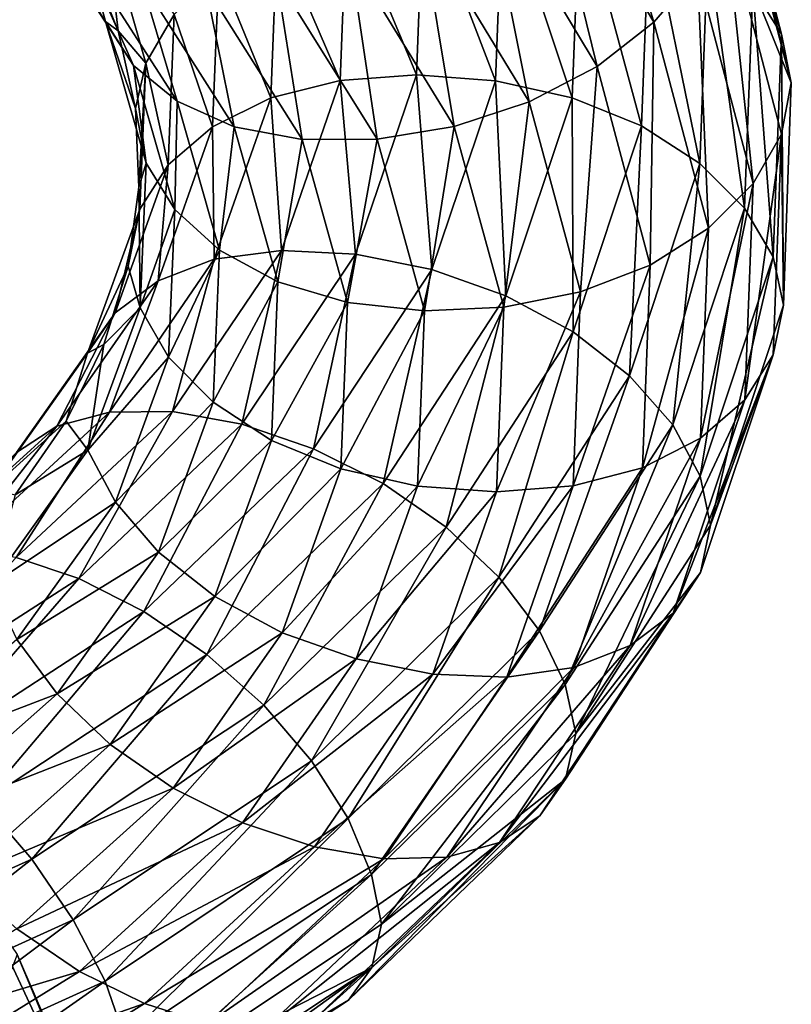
# Model space of a CAD drawing. Header units: metres. Extents: x -80 to 80, y -455 to 95.
# Tile 536 of 656: x 12.5 to 18.96, y -57.78 to -49.53. Entities that reach past the tile are written whole.
import ezdxf

# ---------------------------------------------------------------- set-up
doc = ezdxf.new("R2010")
doc.units = ezdxf.units.M
doc.layers.add('solid_501010_k_01_02', color=7, linetype='CONTINUOUS')

msp = doc.modelspace()

# ---------------------------------------------------------------- linework, layer by layer
at = {"layer": 'solid_501010_k_01_02'}
for points in [[(17.187836, -47.451965, 1090.83252), (16.843393, -47.923317, 1091.085083), (17.810101, -49.549831, 1088.559692)], [(18.174313, -49.126526, 1088.267944), (17.187836, -47.451965, 1090.83252), (17.810101, -49.549831, 1088.559692)], [(18.170992, -47.460941, 1086.621704), (18.404768, -47.826427, 1087.064087), (18.877464, -49.65173, 1084.409424)], [(18.637684, -49.26524, 1084.000732), (18.170992, -47.460941, 1086.621704), (18.877464, -49.65173, 1084.409424)], [(18.404768, -47.826427, 1087.064087), (18.481539, -48.228104, 1087.521606), (18.960503, -50.057018, 1084.848999)], [(18.877464, -49.65173, 1084.409424), (18.404768, -47.826427, 1087.064087), (18.960503, -50.057018, 1084.848999)], [(16.843393, -47.923317, 1091.085083), (16.392834, -48.355427, 1091.235352), (17.333681, -49.922478, 1088.763794)], [(17.810101, -49.549831, 1088.559692), (16.843393, -47.923317, 1091.085083), (17.333681, -49.922478, 1088.763794)], [(18.960503, -50.057018, 1084.848999), (18.481539, -48.228104, 1087.521606), (18.40653, -48.679585, 1087.907349)], [(16.392834, -48.355427, 1091.235352), (15.855766, -48.719521, 1091.268311), (16.765791, -50.21841, 1088.862671)], [(17.333681, -49.922478, 1088.763794), (16.392834, -48.355427, 1091.235352), (16.765791, -50.21841, 1088.862671)], [(13.217692, -49.545643, 1087.034546), (12.500254, -48.434223, 1089.005615), (13.065532, -48.986637, 1086.852661)], [(12.721341, -48.779892, 1089.473389), (12.500254, -48.434223, 1089.005615), (13.217692, -49.545643, 1087.034546)], [(15.238239, -48.592266, 1083.015381), (15.881697, -48.465755, 1082.94458), (15.822994, -49.990608, 1080.650879)], [(15.822994, -49.990608, 1080.650879), (15.881697, -48.465755, 1082.94458), (16.484518, -50.040672, 1080.60083)], [(15.881697, -48.465755, 1082.94458), (16.545675, -48.435307, 1082.973511), (16.484518, -50.040672, 1080.60083)], [(16.484518, -50.040672, 1080.60083), (16.545675, -48.435307, 1082.973511), (17.126043, -50.184559, 1080.650024)], [(16.545675, -48.435307, 1082.973511), (17.189581, -48.502804, 1083.100098), (17.126043, -50.184559, 1080.650024)], [(17.126043, -50.184559, 1080.650024), (17.189581, -48.502804, 1083.100098), (17.707243, -50.419174, 1080.800781)], [(17.189581, -48.502804, 1083.100098), (17.772936, -48.670193, 1083.322632), (17.707243, -50.419174, 1080.800781)], [(14.655763, -48.813015, 1083.187012), (15.238239, -48.592266, 1083.015381), (15.181914, -50.037567, 1080.796875)], [(15.181914, -50.037567, 1080.796875), (15.238239, -48.592266, 1083.015381), (15.822994, -49.990608, 1080.650879)], [(13.215929, -48.69759, 1086.196411), (13.323704, -49.622044, 1085.758057), (13.065532, -48.986637, 1086.852661)], [(13.555359, -49.893856, 1084.17627), (13.323704, -49.622044, 1085.758057), (13.215929, -48.69759, 1086.196411)], [(13.555359, -49.893856, 1084.17627), (13.215929, -48.69759, 1086.196411), (13.793541, -49.486252, 1083.789063)], [(15.855766, -48.719521, 1091.268311), (15.262472, -48.997444, 1091.185181), (16.138445, -50.423199, 1088.853638)], [(16.765791, -50.21841, 1088.862671), (15.855766, -48.719521, 1091.268311), (16.138445, -50.423199, 1088.853638)], [(17.707243, -50.419174, 1080.800781), (17.772936, -48.670193, 1083.322632), (18.195238, -50.734066, 1081.046753)], [(17.772936, -48.670193, 1083.322632), (18.262743, -48.930984, 1083.630493), (18.195238, -50.734066, 1081.046753)], [(18.40653, -48.679585, 1087.907349), (18.174313, -49.126526, 1088.267944), (18.641092, -50.901062, 1085.625977)], [(18.879272, -50.489491, 1085.241821), (18.40653, -48.679585, 1087.907349), (18.641092, -50.901062, 1085.625977)], [(18.960503, -50.057018, 1084.848999), (18.40653, -48.679585, 1087.907349), (18.879272, -50.489491, 1085.241821)], [(13.451468, -49.912613, 1087.471313), (12.721341, -48.779892, 1089.473389), (13.217692, -49.545643, 1087.034546)], [(13.067053, -49.043224, 1089.933105), (12.721341, -48.779892, 1089.473389), (13.451468, -49.912613, 1087.471313)], [(14.167108, -49.118309, 1083.452026), (14.655763, -48.813015, 1083.187012), (14.601591, -50.18478, 1081.035889)], [(14.601591, -50.18478, 1081.035889), (14.655763, -48.813015, 1083.187012), (15.181914, -50.037567, 1080.796875)], [(18.195238, -50.734066, 1081.046753), (18.262743, -48.930984, 1083.630493), (18.568794, -51.107086, 1081.367798)], [(18.262743, -48.930984, 1083.630493), (18.637684, -49.26524, 1084.000732), (18.568794, -51.107086, 1081.367798)], [(13.217692, -49.545643, 1087.034546), (13.065532, -48.986637, 1086.852661), (13.323704, -49.622044, 1085.758057)], [(13.817021, -50.212811, 1087.884644), (13.067053, -49.043224, 1089.933105), (13.451468, -49.912613, 1087.471313)], [(13.518674, -49.206005, 1090.356934), (13.067053, -49.043224, 1089.933105), (13.817021, -50.212811, 1087.884644)], [(15.262472, -48.997444, 1091.185181), (14.650257, -49.178204, 1090.997681), (15.491092, -50.530193, 1088.743652)], [(16.138445, -50.423199, 1088.853638), (15.262472, -48.997444, 1091.185181), (15.491092, -50.530193, 1088.743652)], [(13.793541, -49.486252, 1083.789063), (14.167108, -49.118309, 1083.452026), (14.114742, -50.426743, 1081.356323)], [(14.114742, -50.426743, 1081.356323), (14.167108, -49.118309, 1083.452026), (14.601591, -50.18478, 1081.035889)], [(18.174313, -49.126526, 1088.267944), (17.810101, -49.549831, 1088.559692), (18.267525, -51.274158, 1085.958496)], [(18.641092, -50.901062, 1085.625977), (18.174313, -49.126526, 1088.267944), (18.267525, -51.274158, 1085.958496)], [(14.294563, -50.426014, 1088.249023), (13.518674, -49.206005, 1090.356934), (13.817021, -50.212811, 1087.884644)], [(14.056551, -49.251156, 1090.717651), (13.518674, -49.206005, 1090.356934), (14.294563, -50.426014, 1088.249023)], [(14.650257, -49.178204, 1090.997681), (14.056551, -49.251156, 1090.717651), (14.863312, -50.533115, 1088.539917)], [(15.491092, -50.530193, 1088.743652), (14.650257, -49.178204, 1090.997681), (14.863312, -50.533115, 1088.539917)], [(14.863312, -50.533115, 1088.539917), (14.056551, -49.251156, 1090.717651), (14.294563, -50.426014, 1088.249023)], [(18.568794, -51.107086, 1081.367798), (18.637684, -49.26524, 1084.000732), (18.807688, -51.515015, 1081.742676)], [(18.637684, -49.26524, 1084.000732), (18.877464, -49.65173, 1084.409424), (18.807688, -51.515015, 1081.742676)], [(13.217692, -49.545643, 1087.034546), (13.323704, -49.622044, 1085.758057), (13.467969, -50.274231, 1084.651489)], [(13.557167, -50.73024, 1085.00708), (13.217692, -49.545643, 1087.034546), (13.467969, -50.274231, 1084.651489)], [(13.451468, -49.912613, 1087.471313), (13.217692, -49.545643, 1087.034546), (13.557167, -50.73024, 1085.00708)], [(13.555359, -49.893856, 1084.17627), (13.793541, -49.486252, 1083.789063), (13.742557, -50.74448, 1081.734863)], [(13.742557, -50.74448, 1081.734863), (13.793541, -49.486252, 1083.789063), (14.114742, -50.426743, 1081.356323)], [(17.810101, -49.549831, 1088.559692), (17.333681, -49.922478, 1088.763794), (17.77887, -51.584606, 1086.21814)], [(18.267525, -51.274158, 1085.958496), (17.810101, -49.549831, 1088.559692), (17.77887, -51.584606, 1086.21814)], [(13.555359, -49.893856, 1084.17627), (13.467969, -50.274231, 1084.651489), (13.323704, -49.622044, 1085.758057)], [(18.807688, -51.515015, 1081.742676), (18.877464, -49.65173, 1084.409424), (18.894175, -51.920578, 1082.169189)], [(18.877464, -49.65173, 1084.409424), (18.960503, -50.057018, 1084.848999), (18.894175, -51.920578, 1082.169189)], [(13.796947, -51.119633, 1085.411865), (13.451468, -49.912613, 1087.471313), (13.557167, -50.73024, 1085.00708)], [(13.817021, -50.212811, 1087.884644), (13.451468, -49.912613, 1087.471313), (13.796947, -51.119633, 1085.411865)], [(13.555359, -49.893856, 1084.17627), (13.496059, -50.933453, 1083.544434), (13.467969, -50.274231, 1084.651489)], [(13.505255, -51.117722, 1082.146973), (13.496059, -50.933453, 1083.544434), (13.555359, -49.893856, 1084.17627)], [(13.505255, -51.117722, 1082.146973), (13.555359, -49.893856, 1084.17627), (13.742557, -50.74448, 1081.734863)], [(17.333681, -49.922478, 1088.763794), (16.765791, -50.21841, 1088.862671), (17.196394, -51.8092, 1086.385132)], [(17.77887, -51.584606, 1086.21814), (17.333681, -49.922478, 1088.763794), (17.196394, -51.8092, 1086.385132)], [(14.601591, -50.18478, 1081.035889), (15.181914, -50.037567, 1080.796875), (14.69003, -51.461281, 1078.620117)], [(14.69003, -51.461281, 1078.620117), (15.181914, -50.037567, 1080.796875), (15.310339, -51.492882, 1078.400513)], [(15.181914, -50.037567, 1080.796875), (15.822994, -49.990608, 1080.650879), (15.310339, -51.492882, 1078.400513)], [(15.310339, -51.492882, 1078.400513), (15.822994, -49.990608, 1080.650879), (15.950431, -51.622463, 1078.27356)], [(15.822994, -49.990608, 1080.650879), (16.484518, -50.040672, 1080.60083), (15.950431, -51.622463, 1078.27356)], [(15.950431, -51.622463, 1078.27356), (16.484518, -50.040672, 1080.60083), (16.571171, -51.841812, 1078.246948)], [(16.484518, -50.040672, 1080.60083), (17.126043, -50.184559, 1080.650024), (16.571171, -51.841812, 1078.246948)], [(18.894175, -51.920578, 1082.169189), (18.960503, -50.057018, 1084.848999), (18.879272, -50.489491, 1085.241821)], [(14.171889, -51.45853, 1085.776978), (13.817021, -50.212811, 1087.884644), (13.796947, -51.119633, 1085.411865)], [(14.294563, -50.426014, 1088.249023), (13.817021, -50.212811, 1087.884644), (14.171889, -51.45853, 1085.776978)], [(14.114742, -50.426743, 1081.356323), (14.601591, -50.18478, 1081.035889), (14.128509, -51.535877, 1078.924683)], [(14.128509, -51.535877, 1078.924683), (14.601591, -50.18478, 1081.035889), (14.69003, -51.461281, 1078.620117)], [(16.571171, -51.841812, 1078.246948), (17.126043, -50.184559, 1080.650024), (17.133539, -52.142845, 1078.327759)], [(17.126043, -50.184559, 1080.650024), (17.707243, -50.419174, 1080.800781), (17.133539, -52.142845, 1078.327759)], [(13.557167, -50.73024, 1085.00708), (13.467969, -50.274231, 1084.651489), (13.496059, -50.933453, 1083.544434)], [(16.765791, -50.21841, 1088.862671), (16.138445, -50.423199, 1088.853638), (16.552935, -51.937405, 1086.452759)], [(17.196394, -51.8092, 1086.385132), (16.765791, -50.21841, 1088.862671), (16.552935, -51.937405, 1086.452759)], [(13.657434, -51.715321, 1079.299316), (14.114742, -50.426743, 1081.356323), (14.128509, -51.535877, 1078.924683)], [(13.742557, -50.74448, 1081.734863), (14.114742, -50.426743, 1081.356323), (13.657434, -51.715321, 1079.299316)], [(14.661696, -51.724628, 1086.07959), (14.294563, -50.426014, 1088.249023), (14.171889, -51.45853, 1085.776978)], [(14.863312, -50.533115, 1088.539917), (14.294563, -50.426014, 1088.249023), (14.661696, -51.724628, 1086.07959)], [(16.138445, -50.423199, 1088.853638), (15.491092, -50.530193, 1088.743652), (15.888956, -51.967136, 1086.423218)], [(16.552935, -51.937405, 1086.452759), (16.138445, -50.423199, 1088.853638), (15.888956, -51.967136, 1086.423218)], [(17.133539, -52.142845, 1078.327759), (17.707243, -50.419174, 1080.800781), (17.605724, -52.511211, 1078.513306)], [(17.707243, -50.419174, 1080.800781), (18.195238, -50.734066, 1081.046753), (17.605724, -52.511211, 1078.513306)], [(15.245052, -51.896675, 1086.298218), (14.863312, -50.533115, 1088.539917), (14.661696, -51.724628, 1086.07959)], [(15.491092, -50.530193, 1088.743652), (14.863312, -50.533115, 1088.539917), (15.245052, -51.896675, 1086.298218)], [(15.888956, -51.967136, 1086.423218), (15.491092, -50.530193, 1088.743652), (15.245052, -51.896675, 1086.298218)], [(18.879272, -50.489491, 1085.241821), (18.641092, -50.901062, 1085.625977), (18.572189, -52.713013, 1082.97168)], [(18.80949, -52.337303, 1082.563843), (18.879272, -50.489491, 1085.241821), (18.572189, -52.713013, 1082.97168)], [(18.894175, -51.920578, 1082.169189), (18.879272, -50.489491, 1085.241821), (18.80949, -52.337303, 1082.563843)], [(13.297306, -51.983501, 1079.718262), (13.742557, -50.74448, 1081.734863), (13.657434, -51.715321, 1079.299316)], [(13.505255, -51.117722, 1082.146973), (13.742557, -50.74448, 1081.734863), (13.297306, -51.983501, 1079.718262)], [(13.507056, -51.94239, 1082.970459), (13.557167, -50.73024, 1085.00708), (13.496059, -50.933453, 1083.544434)], [(13.796947, -51.119633, 1085.411865), (13.557167, -50.73024, 1085.00708), (13.507056, -51.94239, 1082.970459)], [(17.605724, -52.511211, 1078.513306), (18.195238, -50.734066, 1081.046753), (17.967178, -52.922562, 1078.786255)], [(18.195238, -50.734066, 1081.046753), (18.568794, -51.107086, 1081.367798), (17.967178, -52.922562, 1078.786255)], [(13.507056, -51.94239, 1082.970459), (13.496059, -50.933453, 1083.544434), (13.407427, -51.594463, 1082.440796)], [(13.505255, -51.117722, 1082.146973), (13.407427, -51.594463, 1082.440796), (13.496059, -50.933453, 1083.544434)], [(18.641092, -50.901062, 1085.625977), (18.267525, -51.274158, 1085.958496), (18.200003, -53.035145, 1083.344971)], [(18.572189, -52.713013, 1082.97168), (18.641092, -50.901062, 1085.625977), (18.200003, -53.035145, 1083.344971)], [(13.067693, -52.32283, 1080.154785), (13.407427, -51.594463, 1082.440796), (13.505255, -51.117722, 1082.146973)], [(13.067693, -52.32283, 1080.154785), (13.505255, -51.117722, 1082.146973), (13.297306, -51.983501, 1079.718262)], [(13.74595, -52.354637, 1083.342896), (13.796947, -51.119633, 1085.411865), (13.507056, -51.94239, 1082.970459)], [(14.171889, -51.45853, 1085.776978), (13.796947, -51.119633, 1085.411865), (13.74595, -52.354637, 1083.342896)], [(17.967178, -52.922562, 1078.786255), (18.568794, -51.107086, 1081.367798), (18.198332, -53.351723, 1079.12793)], [(18.568794, -51.107086, 1081.367798), (18.807688, -51.515015, 1081.742676), (18.198332, -53.351723, 1079.12793)], [(18.267525, -51.274158, 1085.958496), (17.77887, -51.584606, 1086.21814), (17.713154, -53.282413, 1083.6604)], [(18.200003, -53.035145, 1083.344971), (18.267525, -51.274158, 1085.958496), (17.713154, -53.282413, 1083.6604)], [(13.250894, -52.815365, 1076.902466), (14.128509, -51.535877, 1078.924683), (13.777534, -52.810364, 1076.535645)], [(13.657434, -51.715321, 1079.299316), (14.128509, -51.535877, 1078.924683), (13.250894, -52.815365, 1076.902466)], [(14.119507, -52.732944, 1083.659424), (14.171889, -51.45853, 1085.776978), (13.74595, -52.354637, 1083.342896)], [(13.777534, -52.810364, 1076.535645), (14.69003, -51.461281, 1078.620117), (14.359312, -52.917255, 1076.246338)], [(14.128509, -51.535877, 1078.924683), (14.69003, -51.461281, 1078.620117), (13.777534, -52.810364, 1076.535645)], [(14.661696, -51.724628, 1086.07959), (14.171889, -51.45853, 1085.776978), (14.119507, -52.732944, 1083.659424)], [(14.69003, -51.461281, 1078.620117), (15.310339, -51.492882, 1078.400513), (14.359312, -52.917255, 1076.246338)], [(14.359312, -52.917255, 1076.246338), (15.310339, -51.492882, 1078.400513), (14.959643, -53.123047, 1076.046631)], [(15.310339, -51.492882, 1078.400513), (15.950431, -51.622463, 1078.27356), (14.959643, -53.123047, 1076.046631)], [(18.198332, -53.351723, 1079.12793), (18.807688, -51.515015, 1081.742676), (18.284075, -53.763847, 1079.532959)], [(18.807688, -51.515015, 1081.742676), (18.894175, -51.920578, 1082.169189), (18.284075, -53.763847, 1079.532959)], [(13.067693, -52.32283, 1080.154785), (13.203278, -52.250378, 1081.346802), (13.407427, -51.594463, 1082.440796)], [(13.507056, -51.94239, 1082.970459), (13.407427, -51.594463, 1082.440796), (13.203278, -52.250378, 1081.346802)], [(17.77887, -51.584606, 1086.21814), (17.196394, -51.8092, 1086.385132), (17.132832, -53.434528, 1083.895752)], [(17.713154, -53.282413, 1083.6604), (17.77887, -51.584606, 1086.21814), (17.132832, -53.434528, 1083.895752)], [(14.959643, -53.123047, 1076.046631), (15.950431, -51.622463, 1078.27356), (15.541824, -53.414726, 1075.948242)], [(15.950431, -51.622463, 1078.27356), (16.571171, -51.841812, 1078.246948), (15.541824, -53.414726, 1075.948242)], [(12.80908, -52.934883, 1077.328369), (13.657434, -51.715321, 1079.299316), (13.250894, -52.815365, 1076.902466)], [(13.297306, -51.983501, 1079.718262), (13.657434, -51.715321, 1079.299316), (12.80908, -52.934883, 1077.328369)], [(14.607503, -53.052872, 1083.900146), (14.661696, -51.724628, 1086.07959), (14.119507, -52.732944, 1083.659424)], [(15.245052, -51.896675, 1086.298218), (14.661696, -51.724628, 1086.07959), (14.607503, -53.052872, 1083.900146)], [(15.541824, -53.414726, 1075.948242), (16.571171, -51.841812, 1078.246948), (16.069262, -53.779419, 1075.962769)], [(16.571171, -51.841812, 1078.246948), (17.133539, -52.142845, 1078.327759), (16.069262, -53.779419, 1075.962769)], [(17.196394, -51.8092, 1086.385132), (16.552935, -51.937405, 1086.452759), (16.491751, -53.48489, 1084.040649)], [(17.132832, -53.434528, 1083.895752), (17.196394, -51.8092, 1086.385132), (16.491751, -53.48489, 1084.040649)], [(13.069436, -53.135998, 1080.971069), (13.507056, -51.94239, 1082.970459), (13.203278, -52.250378, 1081.346802)], [(13.74595, -52.354637, 1083.342896), (13.507056, -51.94239, 1082.970459), (13.069436, -53.135998, 1080.971069)], [(15.188703, -53.290981, 1084.046021), (15.245052, -51.896675, 1086.298218), (14.607503, -53.052872, 1083.900146)], [(15.888956, -51.967136, 1086.423218), (15.245052, -51.896675, 1086.298218), (15.188703, -53.290981, 1084.046021)], [(16.552935, -51.937405, 1086.452759), (15.888956, -51.967136, 1086.423218), (15.830227, -53.436069, 1084.091797)], [(16.491751, -53.48489, 1084.040649), (16.552935, -51.937405, 1086.452759), (15.830227, -53.436069, 1084.091797)], [(18.284075, -53.763847, 1079.532959), (18.894175, -51.920578, 1082.169189), (18.80949, -52.337303, 1082.563843)], [(12.471322, -53.155563, 1077.785522), (13.297306, -51.983501, 1079.718262), (12.80908, -52.934883, 1077.328369)], [(13.067693, -52.32283, 1080.154785), (13.297306, -51.983501, 1079.718262), (12.471322, -53.155563, 1077.785522)], [(15.830227, -53.436069, 1084.091797), (15.888956, -51.967136, 1086.423218), (15.188703, -53.290981, 1084.046021)], [(16.069262, -53.779419, 1075.962769), (17.133539, -52.142845, 1078.327759), (16.512115, -54.199047, 1076.091064)], [(17.133539, -52.142845, 1078.327759), (17.605724, -52.511211, 1078.513306), (16.512115, -54.199047, 1076.091064)], [(13.069436, -53.135998, 1080.971069), (13.203278, -52.250378, 1081.346802), (12.886806, -52.890713, 1080.274902)], [(13.067693, -52.32283, 1080.154785), (12.886806, -52.890713, 1080.274902), (13.203278, -52.250378, 1081.346802)], [(12.255972, -53.462395, 1078.245239), (12.886806, -52.890713, 1080.274902), (13.067693, -52.32283, 1080.154785)], [(12.255972, -53.462395, 1078.245239), (13.067693, -52.32283, 1080.154785), (12.471322, -53.155563, 1077.785522)], [(13.300591, -53.570862, 1081.311768), (13.74595, -52.354637, 1083.342896), (13.069436, -53.135998, 1080.971069)], [(14.119507, -52.732944, 1083.659424), (13.74595, -52.354637, 1083.342896), (13.300591, -53.570862, 1081.311768)], [(18.80949, -52.337303, 1082.563843), (18.572189, -52.713013, 1082.97168), (17.970461, -54.49918, 1080.369019)], [(18.200075, -54.158844, 1079.938232), (18.80949, -52.337303, 1082.563843), (17.970461, -54.49918, 1080.369019)], [(18.284075, -53.763847, 1079.532959), (18.80949, -52.337303, 1082.563843), (18.200075, -54.158844, 1079.938232)], [(16.512115, -54.199047, 1076.091064), (17.605724, -52.511211, 1078.513306), (16.851118, -54.64716, 1076.318359)], [(17.605724, -52.511211, 1078.513306), (17.967178, -52.922562, 1078.786255), (16.851118, -54.64716, 1076.318359)], [(13.662044, -53.988132, 1081.581055), (14.119507, -52.732944, 1083.659424), (13.300591, -53.570862, 1081.311768)], [(14.607503, -53.052872, 1083.900146), (14.119507, -52.732944, 1083.659424), (13.662044, -53.988132, 1081.581055)], [(18.572189, -52.713013, 1082.97168), (18.200003, -53.035145, 1083.344971), (17.610334, -54.771008, 1080.782104)], [(17.970461, -54.49918, 1080.369019), (18.572189, -52.713013, 1082.97168), (17.610334, -54.771008, 1080.782104)], [(11.991854, -53.974289, 1075.015015), (13.250894, -52.815365, 1076.902466), (12.468456, -54.033852, 1074.591187)], [(12.80908, -52.934883, 1077.328369), (13.250894, -52.815365, 1076.902466), (11.991854, -53.974289, 1075.015015)], [(12.468456, -54.033852, 1074.591187), (13.777534, -52.810364, 1076.535645), (12.994956, -54.210579, 1074.238037)], [(13.250894, -52.815365, 1076.902466), (13.777534, -52.810364, 1076.535645), (12.468456, -54.033852, 1074.591187)], [(13.777534, -52.810364, 1076.535645), (14.359312, -52.917255, 1076.246338), (12.994956, -54.210579, 1074.238037)], [(11.59202, -54.038208, 1075.487915), (12.80908, -52.934883, 1077.328369), (11.991854, -53.974289, 1075.015015)], [(12.471322, -53.155563, 1077.785522), (12.80908, -52.934883, 1077.328369), (11.59202, -54.038208, 1075.487915)], [(12.255972, -53.462395, 1078.245239), (12.461226, -53.507763, 1079.232666), (12.886806, -52.890713, 1080.274902)], [(13.069436, -53.135998, 1080.971069), (12.886806, -52.890713, 1080.274902), (12.461226, -53.507763, 1079.232666)], [(12.994956, -54.210579, 1074.238037), (14.359312, -52.917255, 1076.246338), (13.538247, -54.487057, 1073.97168)], [(14.359312, -52.917255, 1076.246338), (14.959643, -53.123047, 1076.046631), (13.538247, -54.487057, 1073.97168)], [(16.851118, -54.64716, 1076.318359), (17.967178, -52.922562, 1078.786255), (17.067913, -55.096687, 1076.628784)], [(17.967178, -52.922562, 1078.786255), (18.198332, -53.351723, 1079.12793), (17.067913, -55.096687, 1076.628784)], [(14.134229, -54.361259, 1081.76123), (14.607503, -53.052872, 1083.900146), (13.662044, -53.988132, 1081.581055)], [(15.188703, -53.290981, 1084.046021), (14.607503, -53.052872, 1083.900146), (14.134229, -54.361259, 1081.76123)], [(18.200003, -53.035145, 1083.344971), (17.713154, -53.282413, 1083.6604), (17.139259, -54.955906, 1081.151855)], [(17.610334, -54.771008, 1080.782104), (18.200003, -53.035145, 1083.344971), (17.139259, -54.955906, 1081.151855)], [(12.257607, -54.264538, 1079.054688), (13.069436, -53.135998, 1080.971069), (12.461226, -53.507763, 1079.232666)], [(13.300591, -53.570862, 1081.311768), (13.069436, -53.135998, 1080.971069), (12.257607, -54.264538, 1079.054688)], [(13.538247, -54.487057, 1073.97168), (14.959643, -53.123047, 1076.046631), (14.065111, -54.84581, 1073.807617)], [(14.959643, -53.123047, 1076.046631), (15.541824, -53.414726, 1075.948242), (14.065111, -54.84581, 1073.807617)], [(14.696598, -54.664658, 1081.83606), (15.188703, -53.290981, 1084.046021), (14.134229, -54.361259, 1081.76123)], [(15.830227, -53.436069, 1084.091797), (15.188703, -53.290981, 1084.046021), (14.696598, -54.664658, 1081.83606)], [(17.713154, -53.282413, 1083.6604), (17.132832, -53.434528, 1083.895752), (16.577738, -55.036438, 1081.454224)], [(17.139259, -54.955906, 1081.151855), (17.713154, -53.282413, 1083.6604), (16.577738, -55.036438, 1081.454224)], [(14.065111, -54.84581, 1073.807617), (15.541824, -53.414726, 1075.948242), (14.542434, -55.269539, 1073.761353)], [(15.541824, -53.414726, 1075.948242), (16.069262, -53.779419, 1075.962769), (14.542434, -55.269539, 1073.761353)], [(17.067913, -55.096687, 1076.628784), (18.198332, -53.351723, 1079.12793), (17.154692, -55.507412, 1077.024658)], [(18.198332, -53.351723, 1079.12793), (18.284075, -53.763847, 1079.532959), (17.154692, -55.507412, 1077.024658)], [(15.317337, -54.883484, 1081.804321), (15.830227, -53.436069, 1084.091797), (14.696598, -54.664658, 1081.83606)], [(16.491751, -53.48489, 1084.040649), (15.830227, -53.436069, 1084.091797), (15.317337, -54.883484, 1081.804321)], [(15.957429, -55.009911, 1081.674316), (16.491751, -53.48489, 1084.040649), (15.317337, -54.883484, 1081.804321)], [(17.132832, -53.434528, 1083.895752), (16.491751, -53.48489, 1084.040649), (15.957429, -55.009911, 1081.674316)], [(16.577738, -55.036438, 1081.454224), (17.132832, -53.434528, 1083.895752), (15.957429, -55.009911, 1081.674316)], [(12.474402, -54.721081, 1079.365356), (13.300591, -53.570862, 1081.311768), (12.257607, -54.264538, 1079.054688)], [(13.662044, -53.988132, 1081.581055), (13.300591, -53.570862, 1081.311768), (12.474402, -54.721081, 1079.365356)], [(17.154692, -55.507412, 1077.024658), (18.284075, -53.763847, 1079.532959), (18.200075, -54.158844, 1079.938232)], [(14.542434, -55.269539, 1073.761353), (16.069262, -53.779419, 1075.962769), (14.943211, -55.736698, 1073.83728)], [(16.069262, -53.779419, 1075.962769), (16.512115, -54.199047, 1076.091064), (14.943211, -55.736698, 1073.83728)], [(12.813403, -55.175709, 1079.589844), (13.662044, -53.988132, 1081.581055), (12.474402, -54.721081, 1079.365356)], [(14.134229, -54.361259, 1081.76123), (13.662044, -53.988132, 1081.581055), (12.813403, -55.175709, 1079.589844)], [(12.468456, -54.033852, 1074.591187), (12.994956, -54.210579, 1074.238037), (11.259335, -55.324368, 1072.419556)], [(18.200075, -54.158844, 1079.938232), (17.970461, -54.49918, 1080.369019), (16.854197, -56.195759, 1077.881226)], [(17.069548, -55.889313, 1077.428589), (18.200075, -54.158844, 1079.938232), (16.854197, -56.195759, 1077.881226)], [(17.154692, -55.507412, 1077.024658), (18.200075, -54.158844, 1079.938232), (17.069548, -55.889313, 1077.428589)], [(11.259335, -55.324368, 1072.419556), (12.994956, -54.210579, 1074.238037), (11.730063, -55.663971, 1072.094482)], [(12.994956, -54.210579, 1074.238037), (13.538247, -54.487057, 1073.97168), (11.730063, -55.663971, 1072.094482)], [(14.943211, -55.736698, 1073.83728), (16.512115, -54.199047, 1076.091064), (15.250001, -56.218887, 1074.022949)], [(16.512115, -54.199047, 1076.091064), (16.851118, -54.64716, 1076.318359), (15.250001, -56.218887, 1074.022949)], [(13.256258, -55.599838, 1079.712646), (14.134229, -54.361259, 1081.76123), (12.813403, -55.175709, 1079.589844)], [(14.696598, -54.664658, 1081.83606), (14.134229, -54.361259, 1081.76123), (13.256258, -55.599838, 1079.712646)], [(11.730063, -55.663971, 1072.094482), (13.538247, -54.487057, 1073.97168), (12.186559, -56.082611, 1071.872559)], [(13.538247, -54.487057, 1073.97168), (14.065111, -54.84581, 1073.807617), (12.186559, -56.082611, 1071.872559)], [(17.970461, -54.49918, 1080.369019), (17.610334, -54.771008, 1080.782104), (16.516439, -56.419384, 1078.331909)], [(16.854197, -56.195759, 1077.881226), (17.970461, -54.49918, 1080.369019), (16.516439, -56.419384, 1078.331909)], [(13.783695, -55.965828, 1079.720093), (14.696598, -54.664658, 1081.83606), (13.256258, -55.599838, 1079.712646)], [(15.317337, -54.883484, 1081.804321), (14.696598, -54.664658, 1081.83606), (13.783695, -55.965828, 1079.720093)], [(15.250001, -56.218887, 1074.022949), (16.851118, -54.64716, 1076.318359), (15.446198, -56.687286, 1074.304565)], [(16.851118, -54.64716, 1076.318359), (17.067913, -55.096687, 1076.628784), (15.446198, -56.687286, 1074.304565)], [(12.813403, -55.175709, 1079.589844), (12.474402, -54.721081, 1079.365356), (11.289142, -55.759911, 1077.547607)], [(17.610334, -54.771008, 1080.782104), (17.139259, -54.955906, 1081.151855), (16.074627, -56.544498, 1078.753296)], [(16.516439, -56.419384, 1078.331909), (17.610334, -54.771008, 1080.782104), (16.074627, -56.544498, 1078.753296)], [(12.186559, -56.082611, 1071.872559), (14.065111, -54.84581, 1073.807617), (12.60013, -56.559036, 1071.772949)], [(14.065111, -54.84581, 1073.807617), (14.542434, -55.269539, 1073.761353), (12.60013, -56.559036, 1071.772949)], [(14.365876, -56.255348, 1079.615112), (15.317337, -54.883484, 1081.804321), (13.783695, -55.965828, 1079.720093)], [(15.957429, -55.009911, 1081.674316), (15.317337, -54.883484, 1081.804321), (14.365876, -56.255348, 1079.615112)], [(17.139259, -54.955906, 1081.151855), (16.577738, -55.036438, 1081.454224), (15.547985, -56.556416, 1079.118896)], [(16.074627, -56.544498, 1078.753296), (17.139259, -54.955906, 1081.151855), (15.547985, -56.556416, 1079.118896)], [(14.966208, -56.456177, 1079.4104), (15.957429, -55.009911, 1081.674316), (14.365876, -56.255348, 1079.615112)], [(16.577738, -55.036438, 1081.454224), (15.957429, -55.009911, 1081.674316), (14.966208, -56.456177, 1079.4104)], [(15.547985, -56.556416, 1079.118896), (16.577738, -55.036438, 1081.454224), (14.966208, -56.456177, 1079.4104)], [(15.446198, -56.687286, 1074.304565), (17.067913, -55.096687, 1076.628784), (15.527323, -57.103004, 1074.683228)], [(17.067913, -55.096687, 1076.628784), (17.154692, -55.507412, 1077.024658), (15.527323, -57.103004, 1074.683228)], [(11.595932, -56.249161, 1077.730957), (12.813403, -55.175709, 1079.589844), (11.289142, -55.759911, 1077.547607)], [(13.256258, -55.599838, 1079.712646), (12.813403, -55.175709, 1079.589844), (11.595932, -56.249161, 1077.730957)], [(12.60013, -56.559036, 1071.772949), (14.542434, -55.269539, 1073.761353), (12.947378, -57.0686, 1071.802856)], [(14.542434, -55.269539, 1073.761353), (14.943211, -55.736698, 1073.83728), (12.947378, -57.0686, 1071.802856)], [(15.527323, -57.103004, 1074.683228), (17.154692, -55.507412, 1077.024658), (17.069548, -55.889313, 1077.428589)], [(11.996709, -56.720589, 1077.80127), (13.256258, -55.599838, 1079.712646), (11.595932, -56.249161, 1077.730957)], [(13.783695, -55.965828, 1079.720093), (13.256258, -55.599838, 1079.712646), (11.996709, -56.720589, 1077.80127)], [(12.947378, -57.0686, 1071.802856), (14.943211, -55.736698, 1073.83728), (13.213194, -57.581169, 1071.95166)], [(14.943211, -55.736698, 1073.83728), (15.250001, -56.218887, 1074.022949), (13.213194, -57.581169, 1071.95166)], [(17.069548, -55.889313, 1077.428589), (16.854197, -56.195759, 1077.881226), (15.252789, -57.741428, 1075.567505)], [(15.447678, -57.466434, 1075.094971), (17.069548, -55.889313, 1077.428589), (15.252789, -57.741428, 1075.567505)], [(15.527323, -57.103004, 1074.683228), (17.069548, -55.889313, 1077.428589), (15.447678, -57.466434, 1075.094971)], [(12.474031, -57.14463, 1077.747192), (13.783695, -55.965828, 1079.720093), (11.996709, -56.720589, 1077.80127)], [(14.365876, -56.255348, 1079.615112), (13.783695, -55.965828, 1079.720093), (12.474031, -57.14463, 1077.747192)], [(12.186559, -56.082611, 1071.872559), (12.60013, -56.559036, 1071.772949), (10.294902, -57.596302, 1070.043091)], [(13.213194, -57.581169, 1071.95166), (15.250001, -56.218887, 1074.022949), (13.383185, -58.066372, 1072.20813)], [(15.250001, -56.218887, 1074.022949), (15.446198, -56.687286, 1074.304565), (13.383185, -58.066372, 1072.20813)], [(16.854197, -56.195759, 1077.881226), (16.516439, -56.419384, 1078.331909), (14.947123, -57.920319, 1076.052734)], [(15.252789, -57.741428, 1075.567505), (16.854197, -56.195759, 1077.881226), (14.947123, -57.920319, 1076.052734)], [(13.000896, -57.499729, 1077.574951), (14.365876, -56.255348, 1079.615112), (12.474031, -57.14463, 1077.747192)], [(14.966208, -56.456177, 1079.4104), (14.365876, -56.255348, 1079.615112), (13.000896, -57.499729, 1077.574951)], [(13.544187, -57.769581, 1077.301758), (14.966208, -56.456177, 1079.4104), (13.000896, -57.499729, 1077.574951)], [(15.547985, -56.556416, 1079.118896), (14.966208, -56.456177, 1079.4104), (13.544187, -57.769581, 1077.301758)], [(16.516439, -56.419384, 1078.331909), (16.074627, -56.544498, 1078.753296), (14.547289, -57.98996, 1076.521362)], [(14.947123, -57.920319, 1076.052734), (16.516439, -56.419384, 1078.331909), (14.547289, -57.98996, 1076.521362)], [(10.294902, -57.596302, 1070.043091), (12.60013, -56.559036, 1071.772949), (10.57862, -58.141823, 1070.034546)], [(12.60013, -56.559036, 1071.772949), (12.947378, -57.0686, 1071.802856), (10.57862, -58.141823, 1070.034546)], [(14.070686, -57.93821, 1076.944946), (15.547985, -56.556416, 1079.118896), (13.544187, -57.769581, 1077.301758)], [(16.074627, -56.544498, 1078.753296), (15.547985, -56.556416, 1079.118896), (14.070686, -57.93821, 1076.944946)], [(14.547289, -57.98996, 1076.521362), (16.074627, -56.544498, 1078.753296), (14.070686, -57.93821, 1076.944946)], [(13.383185, -58.066372, 1072.20813), (15.446198, -56.687286, 1074.304565), (13.456437, -58.486156, 1072.572266)], [(15.446198, -56.687286, 1074.304565), (15.527323, -57.103004, 1074.683228), (13.456437, -58.486156, 1072.572266)], [(11.659352, -58.194332, 225.473831), (12.200921, -56.955795, 245.768097), (13.238774, -59.18148, 245.768097)], [(12.477205, -57.359406, 253.14827), (13.238774, -59.18148, 245.768097), (12.200921, -56.955795, 245.768097)], [(10.57862, -58.141823, 1070.034546), (12.947378, -57.0686, 1071.802856), (10.795804, -58.680115, 1070.152954)], [(12.947378, -57.0686, 1071.802856), (13.213194, -57.581169, 1071.95166), (10.795804, -58.680115, 1070.152954)], [(13.000896, -57.499729, 1077.574951), (12.474031, -57.14463, 1077.747192), (10.807985, -58.155533, 1075.960327)], [(13.456437, -58.486156, 1072.572266), (15.527323, -57.103004, 1074.683228), (15.447678, -57.466434, 1075.094971)], [(12.171345, -58.156479, 260.489441), (13.389583, -59.472614, 253.14827), (12.477205, -57.359406, 253.14827)], [(13.389583, -59.472614, 253.14827), (13.238774, -59.18148, 245.768097), (12.477205, -57.359406, 253.14827)], [(15.447678, -57.466434, 1075.094971), (15.252789, -57.741428, 1075.567505), (13.215609, -59.0802, 1073.480591)], [(13.384468, -58.833363, 1072.990234), (15.447678, -57.466434, 1075.094971), (13.215609, -59.0802, 1073.480591)], [(13.456437, -58.486156, 1072.572266), (15.447678, -57.466434, 1075.094971), (13.384468, -58.833363, 1072.990234)], [(11.264482, -58.569206, 1075.729004), (13.000896, -57.499729, 1077.574951), (10.807985, -58.155533, 1075.960327)], [(13.544187, -57.769581, 1077.301758), (13.000896, -57.499729, 1077.574951), (11.264482, -58.569206, 1075.729004)], [(10.795804, -58.680115, 1070.152954), (13.213194, -57.581169, 1071.95166), (10.934695, -59.179489, 1070.388428)], [(13.213194, -57.581169, 1071.95166), (13.383185, -58.066372, 1072.20813), (10.934695, -59.179489, 1070.388428)], [(11.735209, -58.900723, 1075.39563), (13.544187, -57.769581, 1077.301758), (11.264482, -58.569206, 1075.729004)], [(14.070686, -57.93821, 1076.944946), (13.544187, -57.769581, 1077.301758), (11.735209, -58.900723, 1075.39563)], [(15.252789, -57.741428, 1075.567505), (14.947123, -57.920319, 1076.052734), (12.950768, -59.219082, 1073.996216)], [(13.215609, -59.0802, 1073.480591), (15.252789, -57.741428, 1075.567505), (12.950768, -59.219082, 1073.996216)]]:
    msp.add_3dface(points, dxfattribs=at)

doc.saveas('drawing.dxf')
